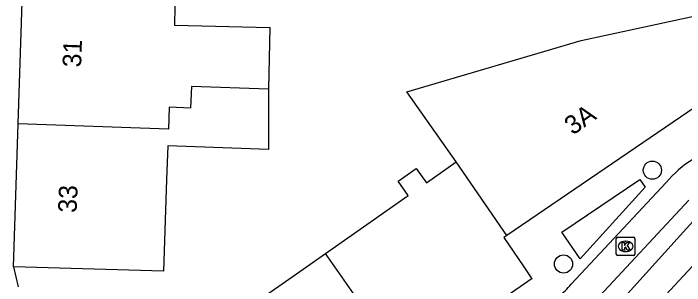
# Model space of a CAD drawing. Extents: x 161771 to 163125, y 382479 to 383177.
# Drawn here: x 161814.86 to 161851, y 383031.9 to 383046.57 of the extents above; entities that cross this region are included whole.
import ezdxf

# ---------------------------------------------------------------- set-up
doc = ezdxf.new("R2010")
doc.units = 0
for name, color, linetype in [('IMGEO_Boom', 7, 'Continuous'), ('IMGEO_Kolk', 7, 'Continuous'), ('IMGEO_Pand', 7, 'Continuous'), ('IMGEO_Pand_nummerreeks', 7, 'Continuous'), ('IMGEO_Rijbaan_lokaal_open', 7, 'Continuous'), ('IMGEO_Voetpad_open', 7, 'Continuous')]:
    doc.layers.add(name, color=color, linetype=linetype)

msp = doc.modelspace()

# ---------------------------------------------------------------- linework, layer by layer
at = {"layer": 'IMGEO_Boom'}
for centre in [(161849.263, 383038.123), (161844.48, 383033.068)]:
    msp.add_circle(centre, 0.489, dxfattribs=at)
at = {"layer": 'IMGEO_Kolk'}
for p, q in [((161847.318, 383033.592), (161847.318, 383034.444)), ((161847.393, 383034.518), (161848.245, 383034.518)), ((161847.806, 383034.298), (161847.831, 383034.298)), ((161848.319, 383034.444), (161848.319, 383033.592)), ((161847.829, 383033.738), (161847.804, 383033.738)), ((161848.245, 383033.518), (161847.393, 383033.518))]:
    msp.add_line(p, q, dxfattribs=at)
for points in [[(161847.318, 383033.592), (161847.318, 383034.444)], [(161847.393, 383034.518), (161848.245, 383034.518)], [(161848.319, 383034.444), (161848.319, 383033.592)], [(161847.639, 383034.218), (161847.762, 383034.218), (161847.762, 383034.067), (161847.892, 383034.218), (161848.056, 383034.218), (161847.91, 383034.067), (161848.063, 383033.818), (161847.911, 383033.818), (161847.826, 383033.982), (161847.762, 383033.915), (161847.762, 383033.818), (161847.639, 383033.818), (161847.639, 383034.218)], [(161848.245, 383033.518), (161847.393, 383033.518)]]:
    msp.add_lwpolyline(points, dxfattribs=at)
for centre, start, end in [((161847.395, 383034.442), 91.552, 178.448), ((161847.395, 383034.442), 91.552, 178.448), ((161848.243, 383034.442), 1.552, 88.448), ((161848.243, 383034.442), 1.552, 88.448), ((161847.395, 383033.594), 181.552, 268.448), ((161847.395, 383033.594), 181.552, 268.448), ((161848.243, 383033.594), 271.552, 358.448), ((161848.243, 383033.594), 271.552, 358.448)]:
    msp.add_arc(centre, 0.0765, start, end, dxfattribs=at)
for centre, major_axis, ratio, start_param, end_param in [((161847.805, 383034.018), (-0.387, 0.002), 0.722429, 4.712389, 7.853982), ((161847.83, 383034.018), (-0.39, 0.002), 0.717154, 1.570796, 4.712389)]:
    msp.add_ellipse(centre, major_axis=major_axis, ratio=ratio, start_param=start_param, end_param=end_param, dxfattribs=at)
at = {"layer": 'IMGEO_Pand'}
for points in [[(161815.122, 383040.624), (161815.343, 383047.183), (161815.381, 383048.33)], [(161815.381, 383048.33), (161823.577, 383047.97), (161823.53, 383045.938), (161828.668, 383045.819), (161828.59, 383042.485)], [(161838.693, 383038.565), (161836.046, 383042.337), (161845.422, 383045.112), (161851.742, 383046.468), (161852.173, 383043.624), (161852.406, 383042.092)], [(161828.59, 383042.485), (161824.445, 383042.632), (161824.404, 383041.47), (161823.247, 383041.511), (161823.206, 383040.34), (161815.122, 383040.624)], [(161828.59, 383042.485), (161828.59, 383039.239), (161823.177, 383039.433), (161823.112, 383037.617), (161822.935, 383032.675), (161814.864, 383032.919)], [(161852.406, 383042.092), (161841.429, 383034.604)], [(161814.864, 383032.919), (161815.122, 383040.624)], [(161831.656, 383033.633), (161836.114, 383036.761), (161835.573, 383037.532), (161836.554, 383038.221), (161837.098, 383037.446), (161838.693, 383038.565)], [(161841.429, 383034.604), (161838.693, 383038.565)], [(161841.429, 383034.604), (161841.266, 383034.493), (161842.312, 383032.961), (161842.742, 383032.329), (161842.782, 383032.29), (161835.941, 383027.526)], [(161828.794, 383022.597), (161826.486, 383025.752), (161826.616, 383025.85), (161826.581, 383026.006), (161825.991, 383028.69), (161825.806, 383029.529), (161826.013, 383029.674), (161830.107, 383032.546), (161831.656, 383033.633)], [(161835.941, 383027.526), (161831.656, 383033.633)]]:
    msp.add_lwpolyline(points, dxfattribs=at)
at = {"layer": 'IMGEO_Rijbaan_lokaal_open'}
for points in [[(161844.894, 383031.98), (161850.005, 383037.467)], [(161851.227, 383036.511), (161846.177, 383031.079), (161846.918, 383030.353), (161851.606, 383035.536)], [(161853.146, 383034.766), (161852.825, 383034.452), (161847.643, 383028.881)]]:
    msp.add_lwpolyline(points, dxfattribs=at)
for centre, radius, start, end in [((161854.521, 383033.664), 5.904, 121.3615, 139.8934), ((161839.86, 383036.329), 6.652, 310.9063, 319.1782)]:
    msp.add_arc(centre, radius, start, end, dxfattribs=at)
at = {"layer": 'IMGEO_Voetpad_open'}
for points in [[(161848.88, 383037.205), (161845.368, 383033.35), (161844.386, 383034.792), (161848.586, 383037.625), (161848.88, 383037.205)], [(161814.864, 383032.919), (161815.123, 383031.829)]]:
    msp.add_lwpolyline(points, dxfattribs=at)

# ---------------------------------------------------------------- texts
at = {"layer": 'IMGEO_Pand_nummerreeks'}
for s, rotation, p in [('31', 88.075, (161818.506, 383043.654)), ('3A', 35.0593, (161844.977, 383039.981)), ('33', 87.688, (161818.263, 383035.813))]:
    msp.add_text(s, height=1, rotation=rotation, dxfattribs=at).set_placement(p)

doc.saveas('drawing.dxf')
